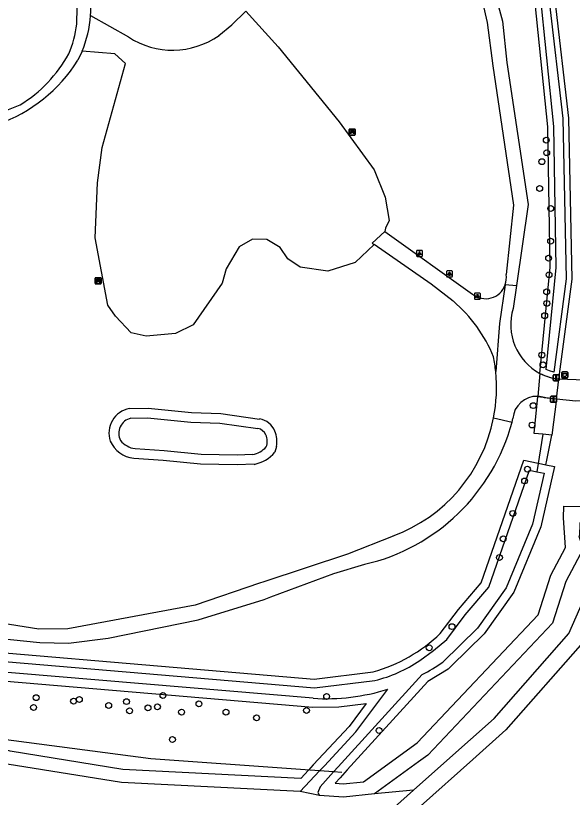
# Model space of a CAD drawing. Extents: x 162880 to 165536, y 384011 to 385179.
# Drawn here: x 163684.7 to 163777.7, y 384245.3 to 384375.9 of the extents above; entities that cross this region are included whole.
import ezdxf

# ---------------------------------------------------------------- set-up
doc = ezdxf.new("R2010")
doc.units = 0
for name, color, linetype in [('IMGEO_Afsluitpaal', 7, 'Continuous'), ('IMGEO_Afvalbak', 7, 'Continuous'), ('IMGEO_Bank', 7, 'Continuous'), ('IMGEO_Boom', 7, 'Continuous'), ('IMGEO_Dek', 7, 'Continuous'), ('IMGEO_Duiker', 7, 'Continuous'), ('IMGEO_Fietspad_gesloten', 7, 'Continuous'), ('IMGEO_Gemengd_bos', 7, 'Continuous'), ('IMGEO_Groenvoorziening', 7, 'Continuous'), ('IMGEO_Hek', 7, 'Continuous'), ('IMGEO_Lichtpunt', 7, 'Continuous'), ('IMGEO_Loofbos', 7, 'Continuous'), ('IMGEO_Meer_plas_ven_vijver', 7, 'Continuous'), ('IMGEO_Voetpad_gesloten', 7, 'Continuous'), ('IMGEO_Voetpad_halfverhard', 7, 'Continuous'), ('IMGEO_Waterloop', 7, 'Continuous')]:
    doc.layers.add(name, color=color, linetype=linetype)

msp = doc.modelspace()

# ---------------------------------------------------------------- linework, layer by layer
at = {"layer": 'IMGEO_Afsluitpaal'}
for p, q in [((163774.47, 384315), (163774.47, 384315.8)), ((163774.47, 384315.8), (163774.47, 384315)), ((163774.57, 384315.9), (163775.36, 384315.9)), ((163775.36, 384315.9), (163774.57, 384315.9)), ((163775.36, 384314.9), (163774.57, 384314.9)), ((163774.57, 384314.9), (163775.36, 384314.9)), ((163775.46, 384315.8), (163775.46, 384315)), ((163775.46, 384315), (163775.46, 384315.8)), ((163774.02, 384311.4), (163774.02, 384312.2)), ((163774.02, 384312.2), (163774.02, 384311.4)), ((163774.12, 384312.3), (163774.9, 384312.3)), ((163774.9, 384312.3), (163774.12, 384312.3)), ((163775, 384312.2), (163775, 384311.4)), ((163775, 384311.4), (163775, 384312.2)), ((163774.9, 384311.3), (163774.12, 384311.3)), ((163774.12, 384311.3), (163774.9, 384311.3))]:
    msp.add_line(p, q, dxfattribs=at)
for points in [[(163774.89, 384315.77), (163775.04, 384315.77), (163775.04, 384315.02), (163774.89, 384315.02), (163774.89, 384315.77)], [(163774.43, 384312.17), (163774.59, 384312.17), (163774.59, 384311.42), (163774.43, 384311.42), (163774.43, 384312.17)]]:
    msp.add_lwpolyline(points, dxfattribs=at)
for centre, start, end in [((163774.57, 384315.8), 90, 180), ((163774.57, 384315.8), 90, 180), ((163774.57, 384315), 180, 270), ((163774.57, 384315), 180, 270), ((163775.36, 384315.8), 0, 90), ((163775.36, 384315.8), 360, 90), ((163775.36, 384315), 270, 0), ((163775.36, 384315), 270, 0), ((163774.12, 384312.2), 90, 180), ((163774.12, 384312.2), 90, 180), ((163774.9, 384312.2), 0, 90), ((163774.9, 384312.2), 360, 90), ((163774.12, 384311.4), 180, 270), ((163774.12, 384311.4), 180, 270), ((163774.9, 384311.4), 270, 0), ((163774.9, 384311.4), 270, 0)]:
    msp.add_arc(centre, 0.1, start, end, dxfattribs=at)
at = {"layer": 'IMGEO_Afvalbak'}
for p, q in [((163775.9, 384315.48), (163775.9, 384316.28)), ((163775.9, 384316.28), (163775.9, 384315.48)), ((163776, 384316.38), (163776.79, 384316.38)), ((163776.79, 384316.38), (163776, 384316.38)), ((163776.89, 384316.28), (163776.89, 384315.48)), ((163776.89, 384315.48), (163776.89, 384316.28)), ((163776.79, 384315.38), (163776, 384315.38)), ((163776, 384315.38), (163776.79, 384315.38))]:
    msp.add_line(p, q, dxfattribs=at)
msp.add_lwpolyline([(163776.05, 384316.1), (163776.75, 384316.1), (163776.6, 384315.63), (163776.19, 384315.63), (163776.05, 384316.1)], dxfattribs=at)
for centre, start, end in [((163776, 384316.28), 90, 180), ((163776, 384316.28), 90, 180), ((163776.79, 384316.28), 0, 90), ((163776.79, 384316.28), 360, 90), ((163776, 384315.48), 180, 270), ((163776, 384315.48), 180, 270), ((163776.79, 384315.48), 270, 0), ((163776.79, 384315.48), 270, 0)]:
    msp.add_arc(centre, 0.1, start, end, dxfattribs=at)
at = {"layer": 'IMGEO_Bank'}
for p, q in [((163740.39, 384356.03), (163740.39, 384356.88)), ((163740.39, 384356.88), (163740.39, 384356.03)), ((163740.47, 384356.96), (163741.31, 384356.96)), ((163741.31, 384356.96), (163740.47, 384356.96)), ((163740.7, 384356.47), (163740.7, 384356.57)), ((163741.03, 384356.58), (163740.75, 384356.58)), ((163740.75, 384356.57), (163740.75, 384356.47)), ((163741.04, 384356.47), (163741.04, 384356.57)), ((163741.08, 384356.57), (163741.08, 384356.47)), ((163741.39, 384356.89), (163741.39, 384356.04)), ((163741.39, 384356.04), (163741.39, 384356.89)), ((163741.32, 384355.96), (163740.48, 384355.96)), ((163740.48, 384355.96), (163741.32, 384355.96)), ((163741.09, 384356.36), (163740.7, 384356.36)), ((163740.75, 384356.46), (163741.03, 384356.46)), ((163697.97, 384331.18), (163697.97, 384332.02)), ((163697.97, 384332.02), (163697.97, 384331.18)), ((163698.04, 384332.1), (163698.88, 384332.1)), ((163698.88, 384332.1), (163698.04, 384332.1)), ((163698.27, 384331.61), (163698.27, 384331.72)), ((163698.61, 384331.72), (163698.32, 384331.72)), ((163698.32, 384331.72), (163698.32, 384331.61)), ((163698.61, 384331.61), (163698.61, 384331.72)), ((163698.66, 384331.72), (163698.66, 384331.61)), ((163698.96, 384332.03), (163698.96, 384331.19)), ((163698.96, 384331.19), (163698.96, 384332.03)), ((163698.89, 384331.11), (163698.05, 384331.11)), ((163698.05, 384331.11), (163698.89, 384331.11)), ((163698.66, 384331.5), (163698.27, 384331.5)), ((163698.32, 384331.6), (163698.61, 384331.6))]:
    msp.add_line(p, q, dxfattribs=at)
for points in [[(163740.7, 384356.58), (163740.61, 384356.58), (163740.61, 384356.74), (163741.17, 384356.74), (163741.17, 384356.58), (163741.09, 384356.58)], [(163740.64, 384356.36), (163740.5, 384356.36), (163740.61, 384356.46), (163740.7, 384356.46)], [(163740.69, 384356.35), (163740.69, 384356.14), (163740.65, 384356.14), (163740.65, 384356.35)], [(163741.09, 384356.46), (163741.17, 384356.46), (163741.29, 384356.36), (163741.15, 384356.36)], [(163741.14, 384356.35), (163741.14, 384356.14), (163741.1, 384356.14), (163741.1, 384356.35)], [(163698.27, 384331.72), (163698.18, 384331.72), (163698.18, 384331.88), (163698.75, 384331.88), (163698.75, 384331.72), (163698.66, 384331.72)], [(163698.21, 384331.5), (163698.07, 384331.5), (163698.18, 384331.6), (163698.27, 384331.6)], [(163698.26, 384331.5), (163698.26, 384331.29), (163698.22, 384331.29), (163698.22, 384331.5)], [(163698.66, 384331.6), (163698.75, 384331.6), (163698.86, 384331.5), (163698.72, 384331.5)], [(163698.71, 384331.5), (163698.71, 384331.29), (163698.67, 384331.29), (163698.67, 384331.5)]]:
    msp.add_lwpolyline(points, dxfattribs=at)
for centre, radius, start, end in [((163740.47, 384356.88), 0.0779, 92.4484, 184.2845), ((163740.47, 384356.88), 0.0779, 92.4484, 184.2845), ((163740.7, 384356.57), 0.00671, 2.8957, 87.1043), ((163740.75, 384356.57), 0.00671, 92.8957, 177.1043), ((163741.03, 384356.57), 0.00671, 2.8957, 87.1043), ((163741.09, 384356.57), 0.00671, 92.8957, 177.1043), ((163741.32, 384356.88), 0.0779, 2.4484, 94.2845), ((163741.32, 384356.88), 0.0779, 2.4484, 94.2845), ((163740.47, 384356.04), 0.0779, 182.4484, 274.2845), ((163740.47, 384356.04), 0.0779, 182.4484, 274.2845), ((163740.64, 384356.35), 0.00671, 2.8957, 87.1043), ((163740.7, 384356.35), 0.00671, 92.8957, 177.1043), ((163740.7, 384356.47), 0.00671, 272.8957, 357.1043), ((163740.75, 384356.47), 0.00671, 182.8957, 267.1043), ((163741.03, 384356.47), 0.00671, 272.8957, 357.1043), ((163741.09, 384356.47), 0.00671, 182.8957, 267.1043), ((163741.09, 384356.35), 0.00671, 2.8957, 87.1043), ((163741.15, 384356.35), 0.00671, 92.8957, 177.1043), ((163741.32, 384356.04), 0.0779, 272.4484, 4.2845), ((163741.32, 384356.04), 0.0779, 272.4484, 4.2845), ((163698.04, 384332.03), 0.0779, 92.4484, 184.2845), ((163698.04, 384332.03), 0.0779, 92.4484, 184.2845), ((163698.27, 384331.72), 0.00671, 2.8957, 87.1043), ((163698.32, 384331.72), 0.00671, 92.8957, 177.1043), ((163698.61, 384331.72), 0.00671, 2.8957, 87.1043), ((163698.66, 384331.72), 0.00671, 92.8957, 177.1043), ((163698.89, 384332.03), 0.0779, 2.4484, 94.2845), ((163698.89, 384332.03), 0.0779, 2.4484, 94.2845), ((163698.04, 384331.18), 0.0779, 182.4484, 274.2845), ((163698.04, 384331.18), 0.0779, 182.4484, 274.2845), ((163698.21, 384331.5), 0.00671, 2.8957, 87.1043), ((163698.27, 384331.5), 0.00671, 92.8957, 177.1043), ((163698.27, 384331.61), 0.00671, 272.8957, 357.1043), ((163698.32, 384331.61), 0.00671, 182.8957, 267.1043), ((163698.61, 384331.61), 0.00671, 272.8957, 357.1043), ((163698.66, 384331.61), 0.00671, 182.8957, 267.1043), ((163698.66, 384331.5), 0.00671, 2.8957, 87.1043), ((163698.72, 384331.5), 0.00671, 92.8957, 177.1043), ((163698.89, 384331.18), 0.0779, 272.4484, 4.2845), ((163698.89, 384331.18), 0.0779, 272.4484, 4.2845)]:
    msp.add_arc(centre, radius, start, end, dxfattribs=at)
at = {"layer": 'IMGEO_Boom'}
for centre in [(163773.31, 384355.1), (163773.38, 384353), (163772.58, 384351.51), (163772.2, 384347.04), (163774.05, 384343.69), (163774.04, 384338.21), (163773.7, 384335.37), (163773.77, 384332.61), (163773.37, 384329.75), (163773.4, 384327.83), (163773.04, 384325.78), (163772.57, 384319.2), (163772.76, 384317.56), (163771.13, 384310.75), (163770.93, 384307.5), (163770.16, 384300.13), (163769.69, 384298.16), (163767.72, 384292.74), (163766.12, 384288.49), (163765.49, 384285.36), (163757.56, 384273.82), (163753.76, 384270.29), (163709.29, 384262.32), (163736.62, 384262.16), (163688.12, 384261.95), (163694.36, 384261.37), (163695.33, 384261.66), (163703.2, 384261.29), (163715.3, 384260.91), (163687.68, 384260.32), (163700.23, 384260.65), (163703.72, 384259.76), (163706.79, 384260.24), (163708.37, 384260.42), (163712.4, 384259.54), (163719.82, 384259.54), (163733.26, 384259.82), (163724.92, 384258.58), (163745.39, 384256.45), (163710.87, 384254.95)]:
    msp.add_circle(centre, 0.489, dxfattribs=at)
at = {"layer": 'IMGEO_Dek'}
for points in [[(163772.24, 384316.14), (163771.87, 384312.29)], [(163772.98, 384312.08), (163775, 384311.87), (163775.43, 384315.14)]]:
    msp.add_lwpolyline(points, dxfattribs=at)
for centre, radius, start, end in [((163776.88, 384325.38), 10.34, 243.3352, 261.9507), ((163771.7, 384308.3), 3.99, 71.2089, 87.4833)]:
    msp.add_arc(centre, radius, start, end, dxfattribs=at)
at = {"layer": 'IMGEO_Duiker'}
msp.add_lwpolyline([(163772.75, 384305.96), (163771.72, 384299.7)], dxfattribs=at)
at = {"layer": 'IMGEO_Fietspad_gesloten'}
msp.add_arc((163573.96, 384346.3), 213.67, 7.6079, 18.4435, dxfattribs=at)
at = {"layer": 'IMGEO_Gemengd_bos'}
msp.add_lwpolyline([(163615.43, 384260.64), (163615.32, 384260.72), (163613.89, 384261.72), (163613.39, 384264.06), (163612.5, 384269.37), (163612.21, 384270.71), (163648.67, 384267.63), (163652.26, 384267.33), (163734.3, 384260.39), (163738.65, 384260.4), (163743.25, 384260.98), (163740.38, 384257.15), (163734.39, 384250.71), (163733.59, 384249.85), (163732.31, 384248.47), (163702.61, 384249.96), (163683.76, 384252.99), (163665.49, 384258.37), (163656.83, 384261.9), (163636.79, 384263.98), (163620.31, 384263.67), (163616.2, 384261.79), (163615.43, 384260.64)], dxfattribs=at)
at = {"layer": 'IMGEO_Groenvoorziening'}
for points in [[(163775.43, 384315.14), (163777.62, 384331.88), (163777.07, 384358.79), (163774.78, 384378.47), (163770.67, 384398.87), (163766.78, 384411.04)], [(163773.24, 384300.87), (163774.69, 384300.58), (163772.42, 384290.51), (163767.89, 384279.57), (163762.95, 384272.61), (163757.42, 384267.21), (163756.91, 384266.7), (163753.51, 384264.67), (163740.05, 384249.87), (163738.87, 384248.58), (163738.04, 384247.66), (163739.39, 384247.56), (163742.78, 384247.91), (163751.72, 384254.42), (163771.95, 384275.8), (163774.06, 384282.4), (163776.51, 384287.04), (163776.2, 384291.98), (163776.25, 384293.93), (163782.65, 384293.82)], [(163779.43, 384271.18), (163766.57, 384256.55), (163761.05, 384251.64), (163752.29, 384243.83), (163743.67, 384237.25), (163741.86, 384236.43), (163737.13, 384232.79), (163670.88, 384217.58), (163646.71, 384212.76), (163636.58, 384211.75), (163624.89, 384215.8), (163621.99, 384222.08), (163617.65, 384236.89), (163613.52, 384256.49), (163613.1, 384256.81), (163611.67, 384257.86), (163611.14, 384258.17)]]:
    msp.add_lwpolyline(points, dxfattribs=at)
at = {"layer": 'IMGEO_Hek'}
for points in [[(163735.45, 384249.72), (163731.51, 384250), (163707.27, 384251.73), (163680.93, 384255.2), (163668.78, 384259.7), (163661.58, 384263.02)], [(163737.8, 384249.55), (163735.45, 384249.72)], [(163739.14, 384249.46), (163737.8, 384249.55)]]:
    msp.add_lwpolyline(points, dxfattribs=at)
at = {"layer": 'IMGEO_Lichtpunt'}
for p, q in [((163751.64, 384336.58), (163751.64, 384335.77)), ((163751.64, 384336.58), (163751.64, 384335.77)), ((163752.54, 384336.67), (163751.73, 384336.67)), ((163752.54, 384336.67), (163751.73, 384336.67)), ((163751.73, 384335.68), (163752.54, 384335.68)), ((163751.73, 384335.68), (163752.54, 384335.68)), ((163752.63, 384335.77), (163752.63, 384336.58)), ((163752.63, 384335.77), (163752.63, 384336.58)), ((163756.65, 384333.16), (163756.65, 384332.35)), ((163756.65, 384333.16), (163756.65, 384332.35)), ((163757.55, 384333.25), (163756.75, 384333.25)), ((163757.55, 384333.25), (163756.75, 384333.25)), ((163757.65, 384332.35), (163757.65, 384333.16)), ((163757.65, 384332.35), (163757.65, 384333.16)), ((163756.75, 384332.25), (163757.55, 384332.25)), ((163756.75, 384332.25), (163757.55, 384332.25)), ((163761.31, 384329.44), (163761.31, 384328.63)), ((163761.31, 384329.44), (163761.31, 384328.63)), ((163762.21, 384329.53), (163761.4, 384329.53)), ((163762.21, 384329.53), (163761.4, 384329.53)), ((163762.3, 384328.63), (163762.3, 384329.44)), ((163762.3, 384328.63), (163762.3, 384329.44)), ((163761.4, 384328.54), (163762.21, 384328.54)), ((163761.4, 384328.54), (163762.21, 384328.54))]:
    msp.add_line(p, q, dxfattribs=at)
for points in [[(163752.01, 384336.24), (163752.05, 384336.22), (163751.86, 384335.95), (163751.82, 384335.98), (163752.01, 384336.24)], [(163752.11, 384336.2), (163752.16, 384336.2), (163752.16, 384335.87), (163752.11, 384335.87), (163752.11, 384336.2)], [(163752.22, 384336.22), (163752.26, 384336.24), (163752.45, 384335.98), (163752.41, 384335.95), (163752.22, 384336.22)], [(163757.03, 384332.82), (163757.06, 384332.79), (163756.88, 384332.53), (163756.84, 384332.56), (163757.03, 384332.82)], [(163757.13, 384332.77), (163757.17, 384332.77), (163757.17, 384332.45), (163757.13, 384332.45), (163757.13, 384332.77)], [(163757.24, 384332.79), (163757.28, 384332.82), (163757.46, 384332.56), (163757.42, 384332.53), (163757.24, 384332.79)], [(163761.68, 384329.1), (163761.72, 384329.08), (163761.53, 384328.81), (163761.49, 384328.84), (163761.68, 384329.1)], [(163761.89, 384329.08), (163761.93, 384329.1), (163762.12, 384328.84), (163762.08, 384328.81), (163761.89, 384329.08)], [(163761.78, 384329.06), (163761.83, 384329.06), (163761.83, 384328.73), (163761.78, 384328.73), (163761.78, 384329.06)]]:
    msp.add_lwpolyline(points, dxfattribs=at)
for centre in [(163752.14, 384336.38), (163757.15, 384332.95), (163761.81, 384329.24)]:
    msp.add_circle(centre, 0.0994, dxfattribs=at)
for centre, start, end in [((163751.73, 384336.58), 90, 180), ((163751.73, 384336.58), 90, 180), ((163751.73, 384335.77), 180, 270), ((163751.73, 384335.77), 180, 270), ((163752.54, 384336.58), 0, 90), ((163752.54, 384336.58), 0, 90), ((163752.54, 384335.77), 270, 0), ((163752.54, 384335.77), 270, 360), ((163756.75, 384333.16), 90, 180), ((163756.75, 384333.16), 90, 180), ((163757.55, 384333.16), 0, 90), ((163757.55, 384333.16), 0, 90), ((163756.75, 384332.35), 180, 270), ((163756.75, 384332.35), 180, 270), ((163757.55, 384332.35), 270, 0), ((163757.55, 384332.35), 270, 360), ((163761.4, 384329.44), 90, 180), ((163761.4, 384329.44), 90, 180), ((163762.21, 384329.44), 0, 90), ((163762.21, 384329.44), 0, 90), ((163761.4, 384328.63), 180, 270), ((163761.4, 384328.63), 180, 270), ((163762.21, 384328.63), 270, 0), ((163762.21, 384328.63), 270, 360)]:
    msp.add_arc(centre, 0.0946, start, end, dxfattribs=at)
at = {"layer": 'IMGEO_Loofbos'}
for points in [[(163772.24, 384316.14), (163773.94, 384333.87), (163773.59, 384357.33), (163771.22, 384380.23), (163767.34, 384398.94), (163763.32, 384411.39)], [(163718.65, 384372.6), (163720.8, 384374.35), (163723.14, 384376.64), (163728.54, 384370.72), (163738.7, 384358.19), (163744.59, 384350.15), (163746.4, 384345.6), (163747.08, 384341.67), (163746.48, 384340.42), (163746.36, 384339.83)], [(163697.2, 384375.91), (163703.52, 384372.36)], [(163744.57, 384337.67), (163741.38, 384334.68), (163736.85, 384333.23), (163732.23, 384333.9), (163730.12, 384335.3), (163728.87, 384337.16), (163726.65, 384338.53), (163724.23, 384338.55), (163722.01, 384337.29), (163719.86, 384333.63), (163719.17, 384331.21), (163714.32, 384324.26), (163711.39, 384322.78), (163706.46, 384322.35), (163704, 384322.89), (163701.36, 384325.68), (163700.09, 384327.53), (163697.99, 384338.79), (163698.35, 384347.99), (163699.12, 384353.87), (163703.06, 384367.91), (163701.27, 384369.52), (163695.79, 384369.95)], [(163703.69, 384310.26), (163706.8, 384310.31), (163714.07, 384309.6), (163718.95, 384309.44), (163725.44, 384308.51)], [(163773.24, 384300.87), (163773.38, 384301.61), (163773.77, 384303.57), (163774.21, 384305.82)], [(163728.26, 384303.94), (163728, 384302.97)], [(163724.52, 384300.94), (163721.7, 384300.84), (163715.56, 384300.95), (163709.33, 384301.6), (163704.41, 384301.94)], [(163755.61, 384272.69), (163758.64, 384276.7), (163762.42, 384281.16), (163769.54, 384301.62), (163771.96, 384301.13), (163772.01, 384301.12), (163773.24, 384300.87)], [(163610.12, 384282.8), (163610.97, 384277.63), (163612.71, 384275.41), (163633.35, 384273.76), (163654.74, 384271.81), (163734.57, 384265.07), (163744.38, 384266.26)]]:
    msp.add_lwpolyline(points, dxfattribs=at)
for centre, radius, start, end in [((163710.91, 384383.5), 13.37, 236.4263, 305.3828), ((163704.48, 384306.13), 4.21, 100.8517, 198.3604), ((163724.91, 384305.26), 3.3, 21.8479, 80.7718), ((163723.94, 384304.74), 4.39, 349.4847, 23.4229), ((163704.97, 384306.82), 4.91, 204.1807, 263.4245), ((163723.28, 384307.06), 6.25, 281.3943, 319.0059), ((163737.31, 384291.66), 26.36, 285.5496, 313.9775)]:
    msp.add_arc(centre, radius, start, end, dxfattribs=at)
at = {"layer": 'IMGEO_Meer_plas_ven_vijver'}
for points in [[(163732.22, 384246.25), (163702.37, 384247.75), (163683.27, 384250.82), (163664.75, 384256.27), (163656.28, 384259.72), (163636.69, 384261.75), (163620.82, 384261.46), (163617.7, 384260.03), (163616.49, 384258.21)], [(163615.81, 384256.4), (163619.81, 384237.43), (163624.08, 384222.87), (163626.52, 384217.6), (163636.85, 384214.01), (163646.38, 384214.96), (163670.41, 384219.76), (163736.16, 384234.85), (163740.71, 384238.35), (163742.58, 384239.2), (163744.22, 384240.31), (163751.14, 384246.47)], [(163744.62, 384245.87), (163739.42, 384245.33), (163735.43, 384245.63)]]:
    msp.add_lwpolyline(points, dxfattribs=at)
at = {"layer": 'IMGEO_Voetpad_gesloten'}
for points in [[(163772.24, 384316.14), (163771.87, 384312.29)], [(163772.98, 384312.08), (163775, 384311.87), (163775.43, 384315.14)]]:
    msp.add_lwpolyline(points, dxfattribs=at)
for centre, radius, start, end in [((163776.88, 384325.38), 10.34, 243.3352, 261.9507), ((163771.7, 384308.3), 3.99, 71.2089, 87.4833)]:
    msp.add_arc(centre, radius, start, end, dxfattribs=at)
at = {"layer": 'IMGEO_Voetpad_halfverhard'}
for points in [[(163760.02, 384389.64), (163763.43, 384374.76), (163764.37, 384367.53), (163767.84, 384344.24), (163766.61, 384332.64)], [(163762.02, 384389.58), (163765.99, 384374.98), (163766.74, 384368.07), (163770.31, 384344.34), (163768.33, 384330.79)], [(163694.9, 384374.5), (163694.96, 384377.33), (163694.24, 384378.85), (163693.41, 384379.78), (163692.9, 384379.9), (163691.68, 384379.8)], [(163695.79, 384369.95), (163695.07, 384368.44)], [(163664.19, 384354.95), (163669.34, 384356.95), (163677.28, 384358.6), (163682.04, 384359.69), (163685.45, 384360.98)], [(163746.36, 384339.83), (163744.24, 384337.91), (163744.57, 384337.67)], [(163746.36, 384339.83), (163760.98, 384329.37)], [(163757.78, 384328.18), (163754.07, 384331.03), (163744.57, 384337.67)], [(163766.43, 384330.91), (163765.51, 384324.47), (163764.86, 384316.44)], [(163766.45, 384330.97), (163766.43, 384330.91)], [(163766.45, 384330.97), (163768.33, 384330.79)], [(163768.33, 384330.79), (163767.78, 384326.99)], [(163775.43, 384315.14), (163774.89, 384315.24)], [(163787.94, 384314.73), (163784.1, 384314.86), (163775.43, 384315.14)], [(163771.87, 384312.29), (163775, 384311.87)], [(163775, 384311.87), (163778.24, 384311.52), (163785.08, 384311.72), (163788.35, 384311.81)], [(163764.51, 384308.68), (163767.6, 384308.01)], [(163767.6, 384308.01), (163767.74, 384308.57)], [(163747.72, 384288.96), (163740.13, 384285.93), (163726.14, 384281.33), (163725.44, 384281.09), (163714.66, 384277.42), (163693.38, 384273.44), (163688.55, 384273.4), (163683.68, 384274.19), (163658.79, 384277.48), (163650.66, 384277.8), (163642.15, 384277.51), (163637.88, 384277.93), (163630.09, 384279.34), (163619.68, 384281.53)], [(163619.1, 384279.1), (163631.7, 384276.66), (163642.03, 384275.36), (163650.25, 384275.29), (163658.37, 384274.7), (163677.8, 384272.06), (163681.63, 384271.87), (163688.73, 384271.16), (163693.52, 384271.05), (163700.14, 384271.88), (163715.15, 384274.94), (163726.18, 384278.35), (163727.28, 384278.81), (163737.82, 384282.71), (163742.98, 384284.23)]]:
    msp.add_lwpolyline(points, dxfattribs=at)
for centre, radius, start, end in [((163678.61, 384377.17), 18.63, 356.1112, 11.4833), ((163678.62, 384377.17), 18.62, 337.1763, 356.0994), ((163677.2, 384376.55), 17.82, 336.7255, 353.3945), ((163673.1, 384382.23), 25.94, 289.4807, 327.8955), ((163672.97, 384380.99), 23.58, 301.9522, 330.869), ((163763.14, 384332.12), 3.5, 340.7672, 8.3976), ((163763.14, 384332.12), 3.51, 231.8859, 339.7717), ((163742.09, 384309.76), 24.2, 22.1908, 49.5571), ((163776.59, 384324.27), 9.23, 162.8506, 241.8241), ((163739.04, 384313.82), 25.96, 5.7934, 11.2818), ((163738.54, 384313.75), 26.46, 348.9522, 5.84), ((163777.15, 384326.24), 11.23, 244.0544, 258.3631), ((163771.7, 384308.33), 3.97, 87.5276, 176.4315), ((163738.57, 384313.75), 26.42, 290.2551, 348.9354), ((163735.5, 384316.6), 33.22, 282.9986, 345.0103)]:
    msp.add_arc(centre, radius, start, end, dxfattribs=at)
at = {"layer": 'IMGEO_Waterloop'}
for points in [[(163765.18, 384412.91), (163765.83, 384410.75), (163769.7, 384398.62), (163773.79, 384378.31), (163776.07, 384358.72), (163776.62, 384331.93)], [(163776.62, 384331.93), (163774.58, 384316.36), (163773.86, 384316.55), (163773.3, 384316.78), (163774.94, 384333.83), (163774.59, 384357.38), (163772.21, 384380.39), (163768.3, 384399.2), (163764.24, 384411.78)], [(163774.21, 384305.82), (163772.75, 384305.96), (163771.28, 384306.1), (163771.87, 384312.29)], [(163775, 384311.87), (163774.21, 384305.82)], [(163703.94, 384308.64), (163706.73, 384308.68), (163713.96, 384307.97), (163718.81, 384307.82)], [(163718.81, 384307.82), (163725.14, 384306.91)], [(163724.26, 384302.56), (163721.68, 384302.47), (163715.66, 384302.58), (163709.47, 384303.22), (163704.64, 384303.55)], [(163752.17, 384268.15), (163754.49, 384269.83), (163756.68, 384271.69), (163759.77, 384275.8), (163763.7, 384280.43), (163770.49, 384299.95), (163771.72, 384299.7), (163772.95, 384299.45), (163771.03, 384290.95), (163766.62, 384280.28), (163761.84, 384273.56), (163756.02, 384267.86)], [(163751.14, 384246.47), (163756.71, 384251.43), (163764.62, 384258.48), (163777.09, 384272.66), (163780.11, 384279.65), (163781.46, 384283.97), (163779.96, 384288.92), (163779.84, 384288.92), (163779.87, 384291.13), (163778.91, 384291.14), (163778.85, 384288.91), (163778.74, 384288.92), (163779.49, 384286.83), (163776.59, 384281.34), (163774.36, 384274.38), (163753.54, 384252.35), (163751.97, 384251.21), (163744.62, 384245.87)], [(163606.18, 384289.28), (163606.5, 384287.39), (163607.44, 384286.15), (163608.2, 384284.49), (163608.69, 384282.66), (163609.6, 384277.03), (163611.96, 384274.01), (163633.23, 384272.32), (163654.61, 384270.37), (163734.59, 384263.61), (163744.68, 384264.84)], [(163734.36, 384261.84), (163648.79, 384269.07), (163610.52, 384272.31)], [(163752.58, 384265.81), (163738.57, 384250.41), (163737.8, 384249.55), (163735.52, 384247.04), (163735.16, 384246.1), (163735.43, 384245.63)], [(163732.22, 384246.25), (163735.45, 384249.72), (163736.25, 384250.58), (163741.5, 384256.22), (163746.83, 384263.35)], [(163735.43, 384245.63), (163732.22, 384246.25)], [(163751.14, 384246.47), (163744.62, 384245.87)]]:
    msp.add_lwpolyline(points, dxfattribs=at)
for centre, radius, start, end in [((163704.47, 384306.13), 2.56, 101.9008, 208.0705), ((163724.89, 384305.24), 1.69, 21.4666, 81.5212), ((163723.93, 384304.75), 2.77, 340.9061, 23.7431), ((163705.16, 384307.32), 3.8, 219.0529, 262.0435), ((163723.42, 384306.73), 4.25, 281.383, 317.2155), ((163739.56, 384286.55), 22.31, 283.2567, 304.4083), ((163734.52, 384299.94), 38.62, 297.8881, 303.8232), ((163736.42, 384297.08), 35.3, 266.6489, 287.1428)]:
    msp.add_arc(centre, radius, start, end, dxfattribs=at)

doc.saveas('drawing.dxf')
